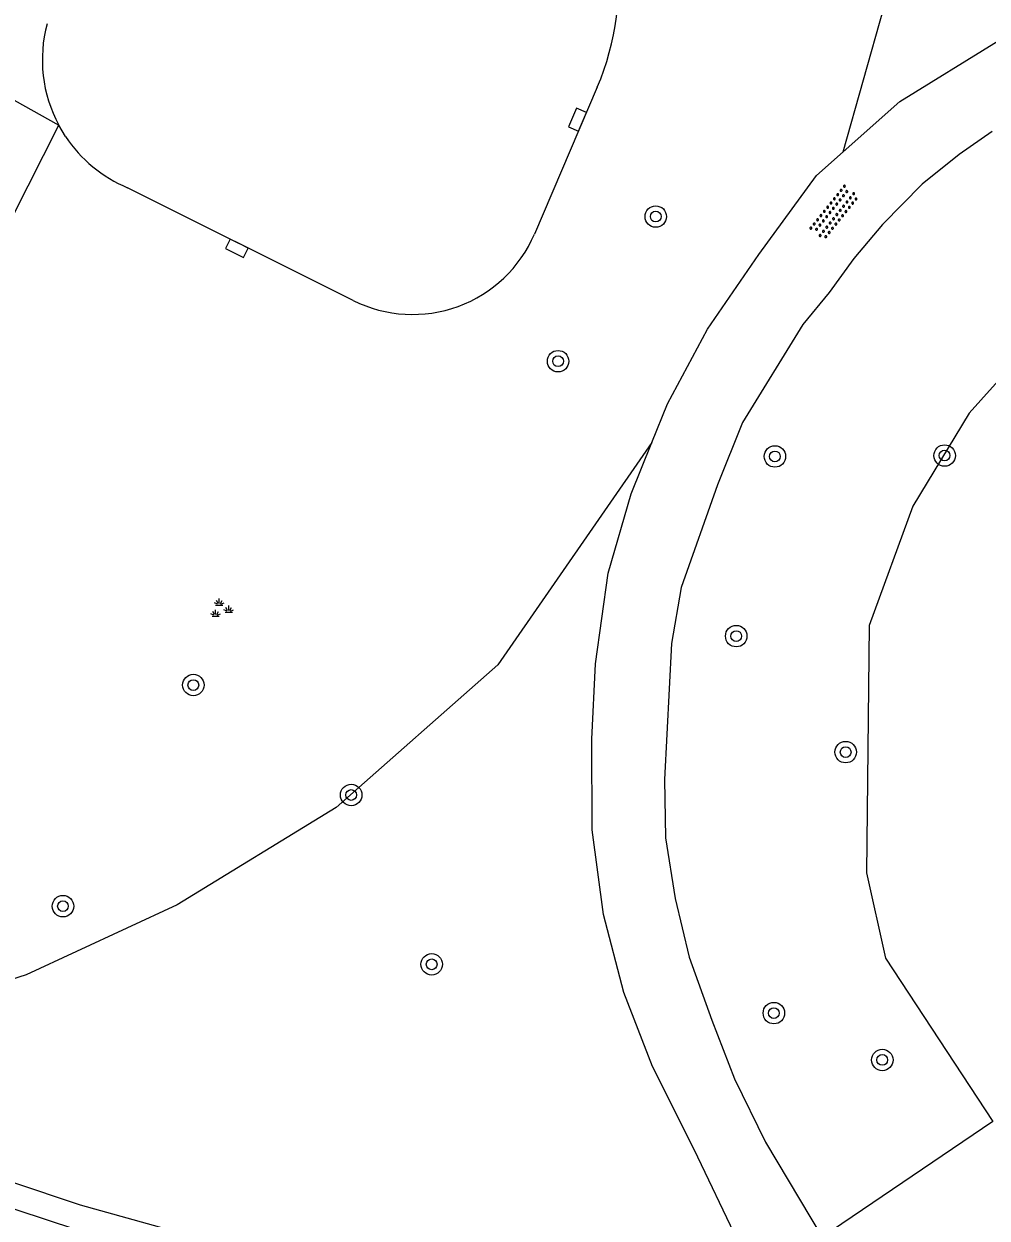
# Model space of a CAD drawing. Extents: x 131000 to 133014, y 396499 to 399001.
# Drawn here: x 131215.61 to 131251.48, y 397539.42 to 397583.89 of the extents above; entities that cross this region are included whole.
import ezdxf

# ---------------------------------------------------------------- set-up
doc = ezdxf.new("R2010")
doc.units = 0
for name, color, linetype in [('gg-knt-onverhard', 7, 'Continuous'), ('gg-knt-verharding', 7, 'Continuous'), ('gg-kntw-beschoeiing', 7, 'Continuous'), ('gt-grn-groengrens', 7, 'Continuous'), ('gt-grn-weggrens', 7, 'Continuous'), ('gt-symb-boom', 7, 'Continuous'), ('gt-symb-groenvak', 7, 'Continuous'), ('gt-symb-kolk', 7, 'Continuous'), ('gt-symb-overige verharding', 7, 'Continuous')]:
    doc.layers.add(name, color=color, linetype=linetype)

# ---------------------------------------------------------------- blocks, each defined once
blk = doc.blocks.new('gt0-GRVAK')
at = {"layer": 'gt-symb-groenvak'}
for p, q in [((-0.11, 0.189), (-0.228, 0.24)), ((-0.182, 0.153), (0.088, 0.153)), ((-0.091, 0.211), (-0.156, 0.322)), ((-0.047, 0.214), (-0.047, 0.393)), ((-0.004, 0.211), (0.061, 0.322)), ((0.015, 0.189), (0.133, 0.24)), ((0.262, -0.052), (0.197, 0.059)), ((0.305, -0.049), (0.305, 0.13)), ((0.349, -0.052), (0.414, 0.059)), ((-0.245, -0.228), (-0.363, -0.177)), ((-0.318, -0.264), (-0.047, -0.264)), ((-0.226, -0.206), (-0.291, -0.095)), ((-0.183, -0.203), (-0.183, -0.024)), ((-0.139, -0.206), (-0.074, -0.095)), ((-0.12, -0.228), (-0.002, -0.177)), ((0.243, -0.074), (0.125, -0.023)), ((0.17, -0.11), (0.441, -0.11)), ((0.368, -0.074), (0.486, -0.023))]:
    blk.add_line(p, q, dxfattribs=at)
blk = doc.blocks.new('gt0-KOLK')
at = {"layer": 'gt-symb-kolk'}
blk.add_lwpolyline([(0, 0), (0.375, 0), (0.375, 0.4), (-0.375, 0.4), (-0.375, 0), (0, 0)], dxfattribs=at)
blk = doc.blocks.new('gt0-BOOM')
at = {"layer": 'gt-symb-boom'}
for radius in [0.4, 0.2]:
    blk.add_circle((0, 0), radius, dxfattribs=at)
blk = doc.blocks.new('gt0-OVH')
at = {"layer": 'gt-symb-overige verharding'}
for points in [[(-0.972, 0.298), (-0.967, 0.308), (-0.965, 0.319), (-0.966, 0.33), (-0.971, 0.34), (-0.978, 0.348), (-0.988, 0.353), (-0.999, 0.355), (-1.01, 0.354), (-1.02, 0.349), (-1.028, 0.342), (-1.033, 0.332), (-1.035, 0.321), (-1.034, 0.31), (-1.029, 0.3), (-1.022, 0.292), (-1.012, 0.287), (-1.001, 0.285), (-0.99, 0.286), (-0.98, 0.291)], [(-0.872, 0.106), (-0.867, 0.116), (-0.865, 0.126), (-0.866, 0.137), (-0.871, 0.147), (-0.878, 0.156), (-0.888, 0.161), (-0.899, 0.163), (-0.91, 0.162), (-0.92, 0.157), (-0.928, 0.15), (-0.933, 0.14), (-0.935, 0.129), (-0.934, 0.118), (-0.929, 0.108), (-0.922, 0.1), (-0.912, 0.095), (-0.901, 0.092), (-0.89, 0.094), (-0.88, 0.098)], [(-0.772, 0.298), (-0.767, 0.308), (-0.765, 0.319), (-0.766, 0.33), (-0.771, 0.34), (-0.778, 0.348), (-0.788, 0.353), (-0.799, 0.355), (-0.81, 0.354), (-0.82, 0.349), (-0.828, 0.342), (-0.833, 0.332), (-0.835, 0.321), (-0.834, 0.31), (-0.829, 0.3), (-0.822, 0.292), (-0.812, 0.287), (-0.801, 0.285), (-0.79, 0.286), (-0.78, 0.291)], [(-0.672, 0.106), (-0.667, 0.116), (-0.665, 0.126), (-0.666, 0.137), (-0.671, 0.147), (-0.678, 0.156), (-0.688, 0.161), (-0.699, 0.163), (-0.71, 0.162), (-0.72, 0.157), (-0.728, 0.15), (-0.733, 0.14), (-0.735, 0.129), (-0.734, 0.118), (-0.729, 0.108), (-0.722, 0.1), (-0.712, 0.095), (-0.701, 0.092), (-0.69, 0.094), (-0.68, 0.098)], [(-0.572, 0.298), (-0.567, 0.308), (-0.565, 0.319), (-0.566, 0.33), (-0.571, 0.34), (-0.578, 0.348), (-0.588, 0.353), (-0.599, 0.355), (-0.61, 0.354), (-0.62, 0.349), (-0.628, 0.342), (-0.633, 0.332), (-0.635, 0.321), (-0.634, 0.31), (-0.629, 0.3), (-0.622, 0.292), (-0.612, 0.287), (-0.601, 0.285), (-0.59, 0.286), (-0.58, 0.291)], [(-0.472, 0.106), (-0.467, 0.116), (-0.465, 0.126), (-0.466, 0.137), (-0.471, 0.147), (-0.478, 0.156), (-0.488, 0.161), (-0.499, 0.163), (-0.51, 0.162), (-0.52, 0.157), (-0.528, 0.15), (-0.533, 0.14), (-0.535, 0.129), (-0.534, 0.118), (-0.529, 0.108), (-0.522, 0.1), (-0.512, 0.095), (-0.501, 0.092), (-0.49, 0.094), (-0.48, 0.098)], [(-0.372, 0.298), (-0.367, 0.308), (-0.365, 0.319), (-0.366, 0.33), (-0.371, 0.34), (-0.378, 0.348), (-0.388, 0.353), (-0.399, 0.355), (-0.41, 0.354), (-0.42, 0.349), (-0.428, 0.342), (-0.433, 0.332), (-0.435, 0.321), (-0.434, 0.31), (-0.429, 0.3), (-0.422, 0.292), (-0.412, 0.287), (-0.401, 0.285), (-0.39, 0.286), (-0.38, 0.291)], [(-0.272, 0.106), (-0.267, 0.116), (-0.265, 0.126), (-0.266, 0.137), (-0.271, 0.147), (-0.278, 0.156), (-0.288, 0.161), (-0.299, 0.163), (-0.31, 0.162), (-0.32, 0.157), (-0.328, 0.15), (-0.333, 0.14), (-0.335, 0.129), (-0.334, 0.118), (-0.329, 0.108), (-0.322, 0.1), (-0.312, 0.095), (-0.301, 0.092), (-0.29, 0.094), (-0.28, 0.098)], [(-0.172, 0.298), (-0.167, 0.308), (-0.165, 0.319), (-0.166, 0.33), (-0.171, 0.34), (-0.178, 0.348), (-0.188, 0.353), (-0.199, 0.355), (-0.21, 0.354), (-0.22, 0.349), (-0.228, 0.342), (-0.233, 0.332), (-0.235, 0.321), (-0.234, 0.31), (-0.229, 0.3), (-0.222, 0.292), (-0.212, 0.287), (-0.201, 0.285), (-0.19, 0.286), (-0.18, 0.291)], [(-0.072, 0.106), (-0.067, 0.116), (-0.065, 0.126), (-0.066, 0.137), (-0.071, 0.147), (-0.078, 0.156), (-0.088, 0.161), (-0.099, 0.163), (-0.11, 0.162), (-0.12, 0.157), (-0.128, 0.15), (-0.133, 0.14), (-0.135, 0.129), (-0.134, 0.118), (-0.129, 0.108), (-0.122, 0.1), (-0.112, 0.095), (-0.101, 0.092), (-0.09, 0.094), (-0.08, 0.098)], [(0.028, 0.298), (0.033, 0.308), (0.035, 0.319), (0.034, 0.33), (0.029, 0.34), (0.022, 0.348), (0.012, 0.353), (0.001, 0.355), (-0.01, 0.354), (-0.02, 0.349), (-0.028, 0.342), (-0.033, 0.332), (-0.035, 0.321), (-0.034, 0.31), (-0.029, 0.3), (-0.022, 0.292), (-0.012, 0.287), (-0.001, 0.285), (0.01, 0.286), (0.02, 0.291)], [(0.128, 0.106), (0.133, 0.116), (0.135, 0.126), (0.134, 0.137), (0.129, 0.147), (0.122, 0.156), (0.112, 0.161), (0.101, 0.163), (0.09, 0.162), (0.08, 0.157), (0.072, 0.15), (0.067, 0.14), (0.065, 0.129), (0.066, 0.118), (0.071, 0.108), (0.078, 0.1), (0.088, 0.095), (0.099, 0.092), (0.11, 0.094), (0.12, 0.098)], [(0.228, 0.298), (0.233, 0.308), (0.235, 0.319), (0.234, 0.33), (0.229, 0.34), (0.222, 0.348), (0.212, 0.353), (0.201, 0.355), (0.19, 0.354), (0.18, 0.349), (0.172, 0.342), (0.167, 0.332), (0.165, 0.321), (0.166, 0.31), (0.171, 0.3), (0.178, 0.292), (0.188, 0.287), (0.199, 0.285), (0.21, 0.286), (0.22, 0.291)], [(0.328, 0.106), (0.333, 0.116), (0.335, 0.126), (0.334, 0.137), (0.329, 0.147), (0.322, 0.156), (0.312, 0.161), (0.301, 0.163), (0.29, 0.162), (0.28, 0.157), (0.272, 0.15), (0.267, 0.14), (0.265, 0.129), (0.266, 0.118), (0.271, 0.108), (0.278, 0.1), (0.288, 0.095), (0.299, 0.092), (0.31, 0.094), (0.32, 0.098)], [(0.428, 0.298), (0.433, 0.308), (0.435, 0.319), (0.434, 0.33), (0.429, 0.34), (0.422, 0.348), (0.412, 0.353), (0.401, 0.355), (0.39, 0.354), (0.38, 0.349), (0.372, 0.342), (0.367, 0.332), (0.365, 0.321), (0.366, 0.31), (0.371, 0.3), (0.378, 0.292), (0.388, 0.287), (0.399, 0.285), (0.41, 0.286), (0.42, 0.291)], [(0.528, 0.106), (0.533, 0.116), (0.535, 0.126), (0.534, 0.137), (0.529, 0.147), (0.522, 0.156), (0.512, 0.161), (0.501, 0.163), (0.49, 0.162), (0.48, 0.157), (0.472, 0.15), (0.467, 0.14), (0.465, 0.129), (0.466, 0.118), (0.471, 0.108), (0.478, 0.1), (0.488, 0.095), (0.499, 0.092), (0.51, 0.094), (0.52, 0.098)], [(0.628, 0.298), (0.633, 0.308), (0.635, 0.319), (0.634, 0.33), (0.629, 0.34), (0.622, 0.348), (0.612, 0.353), (0.601, 0.355), (0.59, 0.354), (0.58, 0.349), (0.572, 0.342), (0.567, 0.332), (0.565, 0.321), (0.566, 0.31), (0.571, 0.3), (0.578, 0.292), (0.588, 0.287), (0.599, 0.285), (0.61, 0.286), (0.62, 0.291)], [(0.728, 0.106), (0.733, 0.116), (0.735, 0.126), (0.734, 0.137), (0.729, 0.147), (0.722, 0.156), (0.712, 0.161), (0.701, 0.163), (0.69, 0.162), (0.68, 0.157), (0.672, 0.15), (0.667, 0.14), (0.665, 0.129), (0.666, 0.118), (0.671, 0.108), (0.678, 0.1), (0.688, 0.095), (0.699, 0.092), (0.71, 0.094), (0.72, 0.098)], [(0.828, 0.298), (0.833, 0.308), (0.835, 0.319), (0.834, 0.33), (0.829, 0.34), (0.822, 0.348), (0.812, 0.353), (0.801, 0.355), (0.79, 0.354), (0.78, 0.349), (0.772, 0.342), (0.767, 0.332), (0.765, 0.321), (0.766, 0.31), (0.771, 0.3), (0.778, 0.292), (0.788, 0.287), (0.799, 0.285), (0.81, 0.286), (0.82, 0.291)], [(0.928, 0.106), (0.933, 0.116), (0.935, 0.126), (0.934, 0.137), (0.929, 0.147), (0.922, 0.156), (0.912, 0.161), (0.901, 0.163), (0.89, 0.162), (0.88, 0.157), (0.872, 0.15), (0.867, 0.14), (0.865, 0.129), (0.866, 0.118), (0.871, 0.108), (0.878, 0.1), (0.888, 0.095), (0.899, 0.092), (0.91, 0.094), (0.92, 0.098)], [(1.028, 0.298), (1.033, 0.308), (1.035, 0.319), (1.034, 0.33), (1.029, 0.34), (1.022, 0.348), (1.012, 0.353), (1.001, 0.355), (0.99, 0.354), (0.98, 0.349), (0.972, 0.342), (0.967, 0.332), (0.965, 0.321), (0.966, 0.31), (0.971, 0.3), (0.978, 0.292), (0.988, 0.287), (0.999, 0.285), (1.01, 0.286), (1.02, 0.291)], [(-0.972, -0.142), (-0.967, -0.132), (-0.965, -0.121), (-0.966, -0.11), (-0.971, -0.1), (-0.978, -0.092), (-0.988, -0.087), (-0.999, -0.085), (-1.01, -0.086), (-1.02, -0.091), (-1.028, -0.098), (-1.033, -0.108), (-1.035, -0.119), (-1.034, -0.13), (-1.029, -0.14), (-1.022, -0.148), (-1.012, -0.153), (-1.001, -0.155), (-0.99, -0.154), (-0.98, -0.149)], [(-0.872, -0.334), (-0.867, -0.324), (-0.865, -0.314), (-0.866, -0.303), (-0.871, -0.293), (-0.878, -0.284), (-0.888, -0.279), (-0.899, -0.277), (-0.91, -0.278), (-0.92, -0.283), (-0.928, -0.29), (-0.933, -0.3), (-0.935, -0.311), (-0.934, -0.322), (-0.929, -0.332), (-0.922, -0.34), (-0.912, -0.345), (-0.901, -0.348), (-0.89, -0.346), (-0.88, -0.342)], [(-0.772, -0.142), (-0.767, -0.132), (-0.765, -0.121), (-0.766, -0.11), (-0.771, -0.1), (-0.778, -0.092), (-0.788, -0.087), (-0.799, -0.085), (-0.81, -0.086), (-0.82, -0.091), (-0.828, -0.098), (-0.833, -0.108), (-0.835, -0.119), (-0.834, -0.13), (-0.829, -0.14), (-0.822, -0.148), (-0.812, -0.153), (-0.801, -0.155), (-0.79, -0.154), (-0.78, -0.149)], [(-0.672, -0.334), (-0.667, -0.324), (-0.665, -0.314), (-0.666, -0.303), (-0.671, -0.293), (-0.678, -0.284), (-0.688, -0.279), (-0.699, -0.277), (-0.71, -0.278), (-0.72, -0.283), (-0.728, -0.29), (-0.733, -0.3), (-0.735, -0.311), (-0.734, -0.322), (-0.729, -0.332), (-0.722, -0.34), (-0.712, -0.345), (-0.701, -0.348), (-0.69, -0.346), (-0.68, -0.342)], [(-0.572, -0.142), (-0.567, -0.132), (-0.565, -0.121), (-0.566, -0.11), (-0.571, -0.1), (-0.578, -0.092), (-0.588, -0.087), (-0.599, -0.085), (-0.61, -0.086), (-0.62, -0.091), (-0.628, -0.098), (-0.633, -0.108), (-0.635, -0.119), (-0.634, -0.13), (-0.629, -0.14), (-0.622, -0.148), (-0.612, -0.153), (-0.601, -0.155), (-0.59, -0.154), (-0.58, -0.149)], [(-0.472, -0.334), (-0.467, -0.324), (-0.465, -0.314), (-0.466, -0.303), (-0.471, -0.293), (-0.478, -0.284), (-0.488, -0.279), (-0.499, -0.277), (-0.51, -0.278), (-0.52, -0.283), (-0.528, -0.29), (-0.533, -0.3), (-0.535, -0.311), (-0.534, -0.322), (-0.529, -0.332), (-0.522, -0.34), (-0.512, -0.345), (-0.501, -0.348), (-0.49, -0.346), (-0.48, -0.342)], [(-0.372, -0.142), (-0.367, -0.132), (-0.365, -0.121), (-0.366, -0.11), (-0.371, -0.1), (-0.378, -0.092), (-0.388, -0.087), (-0.399, -0.085), (-0.41, -0.086), (-0.42, -0.091), (-0.428, -0.098), (-0.433, -0.108), (-0.435, -0.119), (-0.434, -0.13), (-0.429, -0.14), (-0.422, -0.148), (-0.412, -0.153), (-0.401, -0.155), (-0.39, -0.154), (-0.38, -0.149)], [(-0.272, -0.334), (-0.267, -0.324), (-0.265, -0.314), (-0.266, -0.303), (-0.271, -0.293), (-0.278, -0.284), (-0.288, -0.279), (-0.299, -0.277), (-0.31, -0.278), (-0.32, -0.283), (-0.328, -0.29), (-0.333, -0.3), (-0.335, -0.311), (-0.334, -0.322), (-0.329, -0.332), (-0.322, -0.34), (-0.312, -0.345), (-0.301, -0.348), (-0.29, -0.346), (-0.28, -0.342)], [(-0.172, -0.142), (-0.167, -0.132), (-0.165, -0.121), (-0.166, -0.11), (-0.171, -0.1), (-0.178, -0.092), (-0.188, -0.087), (-0.199, -0.085), (-0.21, -0.086), (-0.22, -0.091), (-0.228, -0.098), (-0.233, -0.108), (-0.235, -0.119), (-0.234, -0.13), (-0.229, -0.14), (-0.222, -0.148), (-0.212, -0.153), (-0.201, -0.155), (-0.19, -0.154), (-0.18, -0.149)], [(-0.072, -0.334), (-0.067, -0.324), (-0.065, -0.314), (-0.066, -0.303), (-0.071, -0.293), (-0.078, -0.284), (-0.088, -0.279), (-0.099, -0.277), (-0.11, -0.278), (-0.12, -0.283), (-0.128, -0.29), (-0.133, -0.3), (-0.135, -0.311), (-0.134, -0.322), (-0.129, -0.332), (-0.122, -0.34), (-0.112, -0.345), (-0.101, -0.348), (-0.09, -0.346), (-0.08, -0.342)], [(0.028, -0.142), (0.033, -0.132), (0.035, -0.121), (0.034, -0.11), (0.029, -0.1), (0.022, -0.092), (0.012, -0.087), (0.001, -0.085), (-0.01, -0.086), (-0.02, -0.091), (-0.028, -0.098), (-0.033, -0.108), (-0.035, -0.119), (-0.034, -0.13), (-0.029, -0.14), (-0.022, -0.148), (-0.012, -0.153), (-0.001, -0.155), (0.01, -0.154), (0.02, -0.149)], [(0.128, -0.334), (0.133, -0.324), (0.135, -0.314), (0.134, -0.303), (0.129, -0.293), (0.122, -0.284), (0.112, -0.279), (0.101, -0.277), (0.09, -0.278), (0.08, -0.283), (0.072, -0.29), (0.067, -0.3), (0.065, -0.311), (0.066, -0.322), (0.071, -0.332), (0.078, -0.34), (0.088, -0.345), (0.099, -0.348), (0.11, -0.346), (0.12, -0.342)], [(0.228, -0.142), (0.233, -0.132), (0.235, -0.121), (0.234, -0.11), (0.229, -0.1), (0.222, -0.092), (0.212, -0.087), (0.201, -0.085), (0.19, -0.086), (0.18, -0.091), (0.172, -0.098), (0.167, -0.108), (0.165, -0.119), (0.166, -0.13), (0.171, -0.14), (0.178, -0.148), (0.188, -0.153), (0.199, -0.155), (0.21, -0.154), (0.22, -0.149)], [(0.328, -0.334), (0.333, -0.324), (0.335, -0.314), (0.334, -0.303), (0.329, -0.293), (0.322, -0.284), (0.312, -0.279), (0.301, -0.277), (0.29, -0.278), (0.28, -0.283), (0.272, -0.29), (0.267, -0.3), (0.265, -0.311), (0.266, -0.322), (0.271, -0.332), (0.278, -0.34), (0.288, -0.345), (0.299, -0.348), (0.31, -0.346), (0.32, -0.342)], [(0.428, -0.142), (0.433, -0.132), (0.435, -0.121), (0.434, -0.11), (0.429, -0.1), (0.422, -0.092), (0.412, -0.087), (0.401, -0.085), (0.39, -0.086), (0.38, -0.091), (0.372, -0.098), (0.367, -0.108), (0.365, -0.119), (0.366, -0.13), (0.371, -0.14), (0.378, -0.148), (0.388, -0.153), (0.399, -0.155), (0.41, -0.154), (0.42, -0.149)], [(0.528, -0.334), (0.533, -0.324), (0.535, -0.314), (0.534, -0.303), (0.529, -0.293), (0.522, -0.284), (0.512, -0.279), (0.501, -0.277), (0.49, -0.278), (0.48, -0.283), (0.472, -0.29), (0.467, -0.3), (0.465, -0.311), (0.466, -0.322), (0.471, -0.332), (0.478, -0.34), (0.488, -0.345), (0.499, -0.348), (0.51, -0.346), (0.52, -0.342)], [(0.628, -0.142), (0.633, -0.132), (0.635, -0.121), (0.634, -0.11), (0.629, -0.1), (0.622, -0.092), (0.612, -0.087), (0.601, -0.085), (0.59, -0.086), (0.58, -0.091), (0.572, -0.098), (0.567, -0.108), (0.565, -0.119), (0.566, -0.13), (0.571, -0.14), (0.578, -0.148), (0.588, -0.153), (0.599, -0.155), (0.61, -0.154), (0.62, -0.149)], [(0.728, -0.334), (0.733, -0.324), (0.735, -0.314), (0.734, -0.303), (0.729, -0.293), (0.722, -0.284), (0.712, -0.279), (0.701, -0.277), (0.69, -0.278), (0.68, -0.283), (0.672, -0.29), (0.667, -0.3), (0.665, -0.311), (0.666, -0.322), (0.671, -0.332), (0.678, -0.34), (0.688, -0.345), (0.699, -0.348), (0.71, -0.346), (0.72, -0.342)], [(0.828, -0.142), (0.833, -0.132), (0.835, -0.121), (0.834, -0.11), (0.829, -0.1), (0.822, -0.092), (0.812, -0.087), (0.801, -0.085), (0.79, -0.086), (0.78, -0.091), (0.772, -0.098), (0.767, -0.108), (0.765, -0.119), (0.766, -0.13), (0.771, -0.14), (0.778, -0.148), (0.788, -0.153), (0.799, -0.155), (0.81, -0.154), (0.82, -0.149)], [(0.928, -0.334), (0.933, -0.324), (0.935, -0.314), (0.934, -0.303), (0.929, -0.293), (0.922, -0.284), (0.912, -0.279), (0.901, -0.277), (0.89, -0.278), (0.88, -0.283), (0.872, -0.29), (0.867, -0.3), (0.865, -0.311), (0.866, -0.322), (0.871, -0.332), (0.878, -0.34), (0.888, -0.345), (0.899, -0.348), (0.91, -0.346), (0.92, -0.342)], [(1.028, -0.142), (1.033, -0.132), (1.035, -0.121), (1.034, -0.11), (1.029, -0.1), (1.022, -0.092), (1.012, -0.087), (1.001, -0.085), (0.99, -0.086), (0.98, -0.091), (0.972, -0.098), (0.967, -0.108), (0.965, -0.119), (0.966, -0.13), (0.971, -0.14), (0.978, -0.148), (0.988, -0.153), (0.999, -0.155), (1.01, -0.154), (1.02, -0.149)]]:
    blk.add_lwpolyline(points, close=True, dxfattribs=at)

msp = doc.modelspace()

# ---------------------------------------------------------------- linework, layer by layer
at = {"layer": 'gg-knt-onverhard'}
for points in [[(131246.112, 397579.119), (131248.226, 397580.993), (131251.888, 397583.256), (131255.62, 397585.034), (131259.022, 397586.336), (131262.423, 397587.558), (131265.506, 397588.946), (131267.301, 397590.359), (131271.299, 397594.375)], [(131251.662, 397579.883), (131250.44, 397579.021), (131249.052, 397577.922), (131247.577, 397576.423), (131246.508, 397575.156), (131245.599, 397573.887), (131244.61, 397572.7), (131242.37, 397569.044), (131241.441, 397566.729), (131240.081, 397562.896), (131239.721, 397560.812), (131239.463, 397555.751), (131239.502, 397553.579), (131239.861, 397551.321), (131240.383, 397549.14), (131241.223, 397546.792), (131242.064, 397544.605), (131243.226, 397542.251), (131245.33, 397538.707)], [(131238.99, 397568.305), (131239.568, 397569.74), (131241.069, 397572.526), (131242.972, 397575.304), (131245.118, 397578.238), (131246.112, 397579.119)], [(131240.099, 397534.27), (131240.825, 397534.417), (131241.56, 397534.965), (131242.137, 397535.758), (131242.397, 397536.718), (131242.494, 397537.601), (131242.191, 397538.572), (131240.567, 397541.98), (131239.018, 397545.065), (131237.944, 397547.819), (131237.196, 397550.728), (131236.774, 397553.873), (131236.758, 397557.25), (131236.891, 397560.062), (131237.358, 397563.43), (131238.218, 397566.389), (131238.99, 397568.305)]]:
    msp.add_lwpolyline(points, dxfattribs=at)
at = {"layer": 'gg-knt-verharding'}
for p, q in [((131236.96, 397581.531), (131234.62, 397576.06)), ((131205.02, 397556.608), (131216.903, 397580.123)), ((131217.157, 397579.694), (131216.903, 397580.123)), ((131227.871, 397573.589), (131219.47, 397577.79))]:
    msp.add_line(p, q, dxfattribs=at)
for points in [[(131239.492, 397533.302), (131234.87, 397534.427), (131226.668, 397536.474), (131217.539, 397538.991), (131209.842, 397541.527), (131201.305, 397544.766), (131193.874, 397548.02), (131185.4, 397551.893), (131178.773, 397555.348)], [(131239.708, 397534.191), (131235.112, 397535.31), (131226.932, 397537.335), (131217.719, 397539.907), (131210.112, 397542.444), (131202.677, 397545.194)]]:
    msp.add_lwpolyline(points, dxfattribs=at)
for centre, radius, start, end in [((131227.763, 397585.431), 9.99, 337.0207, 8.224), ((131221.461, 397582.556), 5.167, 165.0528, 208.0949), ((131221.444, 397582.545), 5.149, 213.6252, 247.4542), ((131230.079, 397578.012), 4.943, 243.4747, 336.7435)]:
    msp.add_arc(centre, radius, start, end, dxfattribs=at)
at = {"layer": 'gg-kntw-beschoeiing'}
msp.add_lwpolyline([(131269.127, 397578.219), (131263.237, 397577.614), (131258.945, 397575.92), (131254.068, 397573.035), (131250.804, 397569.394), (131248.714, 397565.933), (131247.083, 397561.488), (131246.98, 397552.276), (131247.694, 397549.099), (131251.685, 397543.013)], dxfattribs=at)
msp.add_lwpolyline([(131269.127, 397578.219), (131263.237, 397577.614), (131258.945, 397575.92), (131254.068, 397573.035), (131250.804, 397569.394), (131248.714, 397565.933), (131247.083, 397561.488), (131246.98, 397552.276), (131247.694, 397549.099), (131251.685, 397543.013)], dxfattribs=at)
at = {"layer": 'gt-grn-groengrens'}
msp.add_line((131251.685, 397543.013), (131245.33, 397538.707), dxfattribs=at)
for points in [[(131246.112, 397579.119), (131247.629, 397584.484), (131246.846, 397594.166), (131245.909, 397603.019), (131243.91, 397608.79)], [(131238.99, 397568.305), (131233.257, 397560.026), (131227.239, 397554.708), (131221.321, 397551.086), (131215.697, 397548.481), (131209.095, 397546.378), (131202.677, 397545.194)]]:
    msp.add_lwpolyline(points, dxfattribs=at)
at = {"layer": 'gt-grn-weggrens'}
msp.add_line((131213.828, 397581.835), (131216.903, 397580.123), dxfattribs=at)

# ---------------------------------------------------------------- block references
at = {"layer": 'gt-symb-boom'}
for p in [(131239.136, 397576.714), (131235.499, 397571.328), (131243.573, 397567.782), (131249.892, 397567.816), (131242.132, 397561.092), (131221.918, 397559.269), (131246.208, 397556.772), (131227.795, 397555.176), (131217.062, 397551.035), (131230.793, 397548.87), (131243.534, 397547.053), (131247.571, 397545.31)]:
    msp.add_blockref('gt0-BOOM', p, dxfattribs=at)
at = {"layer": 'gt-symb-groenvak'}
msp.add_blockref('gt0-GRVAK', (131222.93, 397562.097), dxfattribs=at)
at = {"layer": 'gt-symb-kolk'}
for p, rotation in [((131236.408, 397580.243), 66.5379997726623), ((131223.628, 397575.71), 153.46056159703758)]:
    msp.add_blockref('gt0-KOLK', p, dxfattribs=dict(at, rotation=rotation))
at = {"layer": 'gt-symb-overige verharding', "rotation": 51.295429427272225}
msp.add_blockref('gt0-OVH', (131245.787, 397576.863), dxfattribs=at)

doc.saveas('drawing.dxf')
